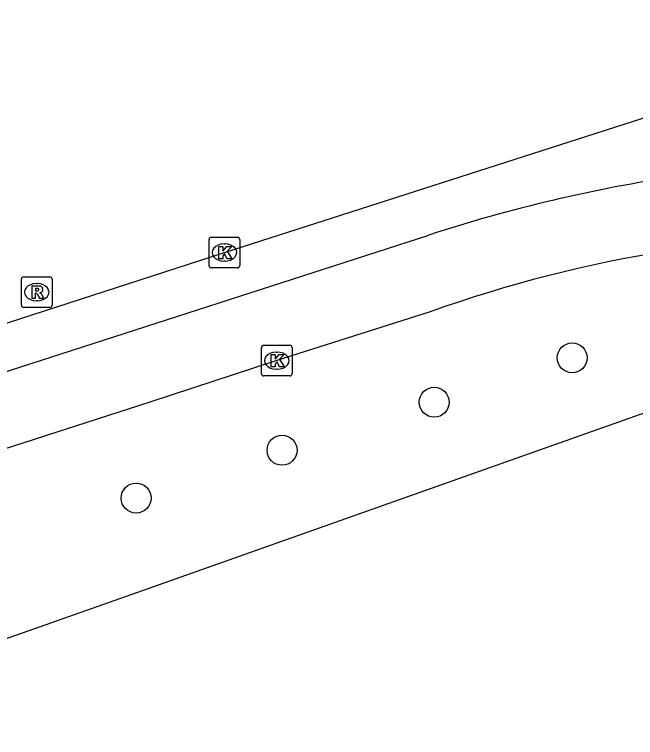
# Model space of a CAD drawing. Extents: x 157692 to 159670, y 381454 to 383289.
# Drawn here: x 159451.12 to 159471.39, y 382951.06 to 382974.66 of the extents above; entities that cross this region are included whole.
import ezdxf

# ---------------------------------------------------------------- set-up
doc = ezdxf.new("R2010")
doc.units = 0
for name, color, linetype in [('IMGEO_Boom', 7, 'Continuous'), ('IMGEO_Fietspad_gesloten', 7, 'Continuous'), ('IMGEO_Kolk', 7, 'Continuous'), ('IMGEO_Pand', 7, 'Continuous'), ('IMGEO_Rijbaan_lokaal_gesloten', 7, 'Continuous'), ('IMGEO_Rioolput', 7, 'Continuous')]:
    doc.layers.add(name, color=color, linetype=linetype)

msp = doc.modelspace()

# ---------------------------------------------------------------- linework, layer by layer
at = {"layer": 'IMGEO_Boom'}
for centre in [(159469.318, 382963.452), (159464.815, 382962.004), (159459.851, 382960.437), (159455.09, 382958.877)]:
    msp.add_circle(centre, 0.489, dxfattribs=at)
at = {"layer": 'IMGEO_Fietspad_gesloten'}
for points in [[(159430.083, 382956.302), (159464.642, 382967.459)], [(159464.688, 382964.957), (159459.681, 382963.36), (159455.539, 382962.003), (159443.495, 382958.12), (159432.299, 382954.498), (159429.431, 382953.598), (159427.483, 382953.174), (159424.329, 382952.715), (159419.625, 382951.616)]]:
    msp.add_lwpolyline(points, dxfattribs=at)
for centre, radius, start, end in [((159480.171, 382919.842), 50.085, 98.4763, 108.062), ((159479.184, 382924.395), 43.075, 88.3213, 109.6658)]:
    msp.add_arc(centre, radius, start, end, dxfattribs=at)
at = {"layer": 'IMGEO_Kolk'}
for p, q in [((159457.546, 382967.387), (159458.398, 382967.387)), ((159457.471, 382966.461), (159457.471, 382967.313)), ((159457.959, 382967.167), (159457.984, 382967.167)), ((159458.472, 382967.313), (159458.472, 382966.461)), ((159457.982, 382966.607), (159457.957, 382966.607)), ((159458.398, 382966.387), (159457.546, 382966.387)), ((159459.254, 382963.861), (159460.106, 382963.861)), ((159459.179, 382962.935), (159459.179, 382963.787)), ((159459.667, 382963.641), (159459.692, 382963.641)), ((159460.18, 382963.787), (159460.18, 382962.935)), ((159460.106, 382962.861), (159459.254, 382962.861)), ((159459.69, 382963.081), (159459.665, 382963.081))]:
    msp.add_line(p, q, dxfattribs=at)
for points in [[(159457.546, 382967.387), (159458.398, 382967.387)], [(159457.471, 382966.461), (159457.471, 382967.313)], [(159458.472, 382967.313), (159458.472, 382966.461)], [(159457.792, 382967.087), (159457.915, 382967.087), (159457.915, 382966.936), (159458.045, 382967.087), (159458.209, 382967.087), (159458.063, 382966.936), (159458.216, 382966.687), (159458.064, 382966.687), (159457.979, 382966.851), (159457.915, 382966.784), (159457.915, 382966.687), (159457.792, 382966.687), (159457.792, 382967.087)], [(159458.398, 382966.387), (159457.546, 382966.387)], [(159459.254, 382963.861), (159460.106, 382963.861)], [(159459.179, 382962.935), (159459.179, 382963.787)], [(159459.5, 382963.561), (159459.623, 382963.561), (159459.623, 382963.41), (159459.753, 382963.561), (159459.917, 382963.561), (159459.771, 382963.41), (159459.924, 382963.161), (159459.772, 382963.161), (159459.687, 382963.325), (159459.623, 382963.258), (159459.623, 382963.161), (159459.5, 382963.161), (159459.5, 382963.561)], [(159460.18, 382963.787), (159460.18, 382962.935)], [(159460.106, 382962.861), (159459.254, 382962.861)]]:
    msp.add_lwpolyline(points, dxfattribs=at)
for centre, start, end in [((159457.548, 382967.311), 91.552, 178.448), ((159457.548, 382967.311), 91.552, 178.448), ((159458.396, 382967.311), 1.552, 88.448), ((159458.396, 382967.311), 1.552, 88.448), ((159457.548, 382966.463), 181.552, 268.448), ((159457.548, 382966.463), 181.552, 268.448), ((159458.396, 382966.463), 271.552, 358.448), ((159458.396, 382966.463), 271.552, 358.448), ((159459.256, 382963.785), 91.552, 178.448), ((159459.256, 382963.785), 91.552, 178.448), ((159460.104, 382963.785), 1.552, 88.448), ((159460.104, 382963.785), 1.552, 88.448), ((159459.256, 382962.937), 181.552, 268.448), ((159459.256, 382962.937), 181.552, 268.448), ((159460.104, 382962.937), 271.552, 358.448), ((159460.104, 382962.937), 271.552, 358.448)]:
    msp.add_arc(centre, 0.0765, start, end, dxfattribs=at)
for centre, major_axis, ratio, start_param, end_param in [((159457.958, 382966.887), (-0.387, 0.002), 0.722429, 4.712389, 7.853982), ((159457.983, 382966.887), (-0.39, 0.002), 0.717154, 1.570796, 4.712389), ((159459.666, 382963.361), (-0.387, 0.002), 0.722429, 4.712389, 7.853982), ((159459.691, 382963.361), (-0.39, 0.002), 0.717154, 1.570796, 4.712389)]:
    msp.add_ellipse(centre, major_axis=major_axis, ratio=ratio, start_param=start_param, end_param=end_param, dxfattribs=at)
at = {"layer": 'IMGEO_Pand'}
msp.add_lwpolyline([(159471.87, 382961.72), (159455.134, 382955.798), (159449.477, 382953.801), (159405.766, 382938.406)], dxfattribs=at)
at = {"layer": 'IMGEO_Rijbaan_lokaal_gesloten'}
msp.add_lwpolyline([(159420.01, 382956.226), (159420.69, 382956.617), (159421.843, 382957.076), (159422.979, 382957.518), (159423.736, 382957.72), (159426.919, 382957.842), (159430.079, 382958.248), (159433.19, 382958.935), (159435.395, 382959.603), (159442.319, 382961.821), (159457.972, 382966.888), (159478.399, 382973.448), (159482.046, 382974.656)], dxfattribs=at)
at = {"layer": 'IMGEO_Rioolput'}
for p, q in [((159451.346, 382965.169), (159451.346, 382966.021)), ((159451.421, 382966.095), (159452.273, 382966.095)), ((159452.347, 382966.021), (159452.347, 382965.169)), ((159451.834, 382965.875), (159451.859, 382965.875)), ((159451.857, 382965.315), (159451.832, 382965.315)), ((159452.273, 382965.095), (159451.421, 382965.095))]:
    msp.add_line(p, q, dxfattribs=at)
for points in [[(159451.346, 382965.169), (159451.346, 382966.021)], [(159451.421, 382966.095), (159452.273, 382966.095)], [(159452.347, 382966.021), (159452.347, 382965.169)], [(159451.935, 382965.793), (159451.683, 382965.795), (159451.683, 382965.395)], [(159451.861, 382965.714), (159451.807, 382965.714), (159451.807, 382965.633)], [(159451.683, 382965.395), (159451.807, 382965.395), (159451.807, 382965.557), (159451.818, 382965.557)], [(159451.807, 382965.633), (159451.859, 382965.633)], [(159451.865, 382965.528), (159451.936, 382965.395), (159452.076, 382965.395), (159452.011, 382965.521)], [(159452.273, 382965.095), (159451.421, 382965.095)]]:
    msp.add_lwpolyline(points, dxfattribs=at)
for centre, radius, start, end in [((159451.423, 382966.019), 0.0765, 91.552, 178.448), ((159451.423, 382966.019), 0.0765, 91.552, 178.448), ((159452.271, 382966.019), 0.0765, 1.552, 88.448), ((159452.271, 382966.019), 0.0765, 1.552, 88.448), ((159451.867, 382965.618), 0.0964, 77.0061, 93.1865), ((159451.881, 382965.675), 0.0378, 276.6634, 79.6772), ((159451.934, 382965.683), 0.109, 350.3612, 89.416), ((159451.817, 382965.504), 0.0533, 26.0293, 88.6989), ((159451.843, 382965.822), 0.19, 274.7715, 282.9687), ((159451.932, 382965.683), 0.112, 277.5842, 350.9817), ((159451.916, 382965.468), 0.108, 29.5134, 73.7905), ((159451.423, 382965.171), 0.0765, 181.552, 268.448), ((159451.423, 382965.171), 0.0765, 181.552, 268.448), ((159452.271, 382965.171), 0.0765, 271.552, 358.448), ((159452.271, 382965.171), 0.0765, 271.552, 358.448)]:
    msp.add_arc(centre, radius, start, end, dxfattribs=at)
for centre, major_axis, ratio, start_param, end_param in [((159451.833, 382965.595), (-0.387, 0.002), 0.722429, 4.712389, 7.853982), ((159451.858, 382965.595), (-0.39, 0.002), 0.717154, 1.570796, 4.712389)]:
    msp.add_ellipse(centre, major_axis=major_axis, ratio=ratio, start_param=start_param, end_param=end_param, dxfattribs=at)

doc.saveas('drawing.dxf')
